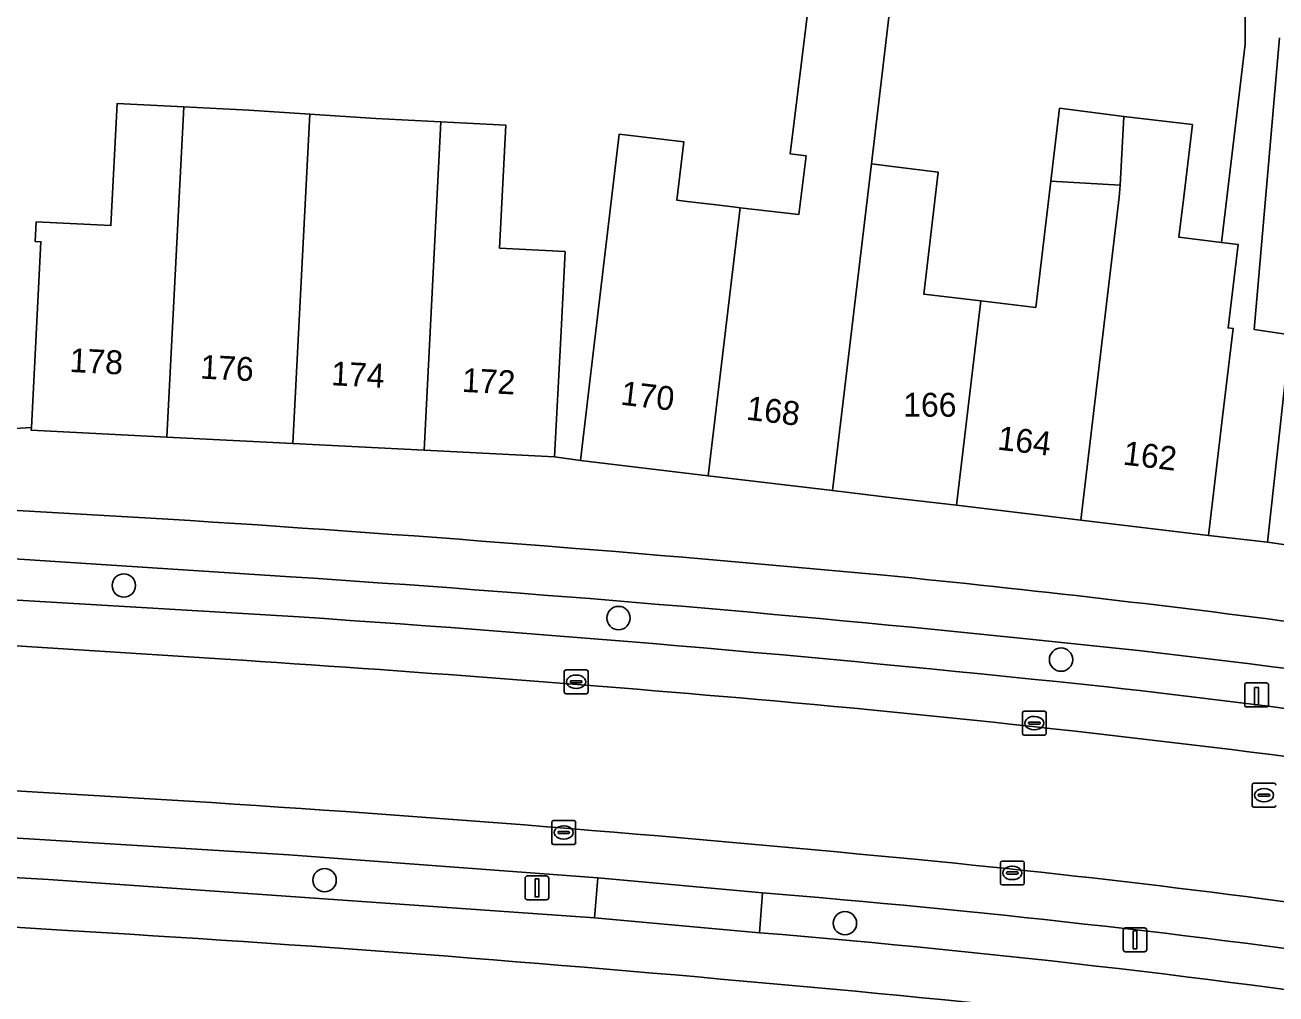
# Model space of a CAD drawing. Extents: x 158086 to 159499, y 382904 to 383981.
# Drawn here: x 158463.5 to 158516, y 383161.2 to 383201.8 of the extents above; entities that cross this region are included whole.
import ezdxf

# ---------------------------------------------------------------- set-up
doc = ezdxf.new("R2010")
doc.units = 0
for name, color, linetype in [('IMGEO_Berm_open', 7, 'Continuous'), ('IMGEO_Boom', 7, 'Continuous'), ('IMGEO_Erf', 7, 'Continuous'), ('IMGEO_Fietspad_gesloten', 7, 'Continuous'), ('IMGEO_Kolk', 7, 'Continuous'), ('IMGEO_Laadpaal', 7, 'Continuous'), ('IMGEO_Lichtmast', 7, 'Continuous'), ('IMGEO_Pand', 7, 'Continuous'), ('IMGEO_Pand_nummerreeks', 7, 'Continuous'), ('IMGEO_Parkeervlak_open', 7, 'Continuous'), ('IMGEO_Rijbaan_lokaal_gesloten', 7, 'Continuous'), ('IMGEO_Rioolput', 7, 'Continuous'), ('IMGEO_Voetpad_open', 7, 'Continuous')]:
    doc.layers.add(name, color=color, linetype=linetype)

msp = doc.modelspace()

# ---------------------------------------------------------------- linework, layer by layer
at = {"layer": 'IMGEO_Berm_open'}
for points in [[(158417.046, 383182.047), (158416.944, 383180.404), (158475.029, 383176.971)], [(158474.658, 383178.653), (158459.444, 383179.637), (158417.046, 383182.047)], [(158375.415, 383171.065), (158464.529, 383165.969), (158487.406, 383164.364), (158487.539, 383166.035), (158474.588, 383166.996), (158454.152, 383168.258), (158411.587, 383170.678), (158411.239, 383170.841), (158410.146, 383172.145)], [(158494.434, 383165.411), (158494.317, 383163.738)]]:
    msp.add_lwpolyline(points, dxfattribs=at)
for centre, radius, start, end in [((158420.283, 382349.186), 831.247, 84.116045, 86.249358), ((158417.371, 382315.571), 863.328, 83.916067, 86.170607), ((158469.485, 382812.858), 364.977, 79.60175, 84.3374), ((158469.578, 382816.216), 359.971, 80.21006, 83.7333), ((158457.485, 382713.353), 453.565, 81.90038, 85.32732), ((158458.505, 382729.671), 435.542, 81.30664, 85.28365)]:
    msp.add_arc(centre, radius, start, end, dxfattribs=at)
at = {"layer": 'IMGEO_Boom'}
for centre in [(158467.68, 383178.286), (158488.406, 383176.924), (158506.946, 383175.18), (158476.094, 383165.94), (158497.894, 383164.137)]:
    msp.add_circle(centre, 0.489, dxfattribs=at)
at = {"layer": 'IMGEO_Erf'}
for points in [[(158462.664, 383184.842), (158463.812, 383184.91), (158464.206, 383192.687), (158463.973, 383192.698), (158464.015, 383193.53), (158467.138, 383193.368), (158467.398, 383198.481), (158470.189, 383198.339), (158472.917, 383198.201), (158475.47, 383198.034), (158478.233, 383197.854), (158480.964, 383197.715), (158483.683, 383197.577), (158483.422, 383192.421), (158486.167, 383192.281), (158485.984, 383188.674), (158485.731, 383183.68), (158486.808, 383183.527), (158487.4, 383188.492), (158487.455, 383188.955), (158488.439, 383197.198), (158491.147, 383196.875), (158490.855, 383194.429), (158491.39, 383194.365), (158492.507, 383194.231), (158493.305, 383194.136), (158493.503, 383194.112), (158495.96, 383193.827), (158496.264, 383196.286), (158495.6, 383196.368), (158496.588, 383204.401)], [(158499.959, 383203.999), (158498.998, 383195.95), (158500, 383195.827), (158501.8, 383195.605), (158501.191, 383190.498), (158503.59, 383190.212), (158505.887, 383189.938), (158506.519, 383195.232), (158506.883, 383198.281), (158509.583, 383197.941), (158512.448, 383197.599), (158512.087, 383194.567), (158511.885, 383192.875), (158513.668, 383192.662), (158514.661, 383200.975), (158514.661, 383203.522)], [(158516.092, 383201.23), (158515.042, 383189.008), (158516.543, 383188.792)]]:
    msp.add_lwpolyline(points, dxfattribs=at)
at = {"layer": 'IMGEO_Fietspad_gesloten'}
for points in [[(158469.526, 383181.066), (158375.483, 383186.486)], [(158376.349, 383184.334), (158410.542, 383182.413), (158417.046, 383182.047), (158459.444, 383179.637), (158474.658, 383178.653)], [(158494.317, 383163.738), (158487.406, 383164.364), (158464.529, 383165.969), (158375.415, 383171.065)], [(158370.178, 383169.324), (158378.105, 383168.807), (158454.083, 383164.551), (158465.081, 383163.845)]]:
    msp.add_lwpolyline(points, dxfattribs=at)
for centre, radius, start, end in [((158406.565, 382183.277), 999.774, 84.66404, 86.389368), ((158420.283, 382349.186), 831.247, 84.116045, 86.249358), ((158447.057, 382646.807), 534.493, 80.40204, 84.36504), ((158469.485, 382812.858), 364.977, 79.60175, 84.3374), ((158412.807, 382271.53), 893.845, 84.690008, 86.647292), ((158458.505, 382729.671), 435.542, 81.30664, 85.28365), ((158456.169, 382708.035), 455.208, 81.25517, 85.0399)]:
    msp.add_arc(centre, radius, start, end, dxfattribs=at)
at = {"layer": 'IMGEO_Kolk'}
for p, q in [((158486.207, 383174.754), (158487.059, 383174.754)), ((158486.132, 383173.828), (158486.132, 383174.68)), ((158486.391, 383174.248), (158486.391, 383174.26)), ((158486.829, 383174.211), (158486.431, 383174.211)), ((158486.434, 383174.297), (158486.832, 383174.297)), ((158486.62, 383174.534), (158486.645, 383174.534)), ((158486.875, 383174.26), (158486.875, 383174.248)), ((158487.133, 383174.68), (158487.133, 383173.828)), ((158487.059, 383173.754), (158486.207, 383173.754)), ((158486.643, 383173.974), (158486.618, 383173.974)), ((158505.326, 383172.095), (158505.326, 383172.947)), ((158505.401, 383173.021), (158506.253, 383173.021)), ((158505.814, 383172.801), (158505.839, 383172.801)), ((158506.327, 383172.947), (158506.327, 383172.095)), ((158505.585, 383172.515), (158505.585, 383172.527)), ((158506.023, 383172.478), (158505.625, 383172.478)), ((158505.628, 383172.564), (158506.026, 383172.564)), ((158505.837, 383172.241), (158505.812, 383172.241)), ((158506.069, 383172.527), (158506.069, 383172.515)), ((158506.253, 383172.021), (158505.401, 383172.021)), ((158485.61, 383167.511), (158485.61, 383168.363)), ((158485.685, 383168.437), (158486.537, 383168.437)), ((158485.869, 383167.931), (158485.869, 383167.943)), ((158485.912, 383167.98), (158486.31, 383167.98)), ((158486.098, 383168.217), (158486.123, 383168.217)), ((158486.353, 383167.943), (158486.353, 383167.931)), ((158486.611, 383168.363), (158486.611, 383167.511)), ((158486.537, 383167.437), (158485.685, 383167.437)), ((158486.307, 383167.894), (158485.909, 383167.894)), ((158486.121, 383167.657), (158486.096, 383167.657)), ((158504.403, 383165.816), (158504.403, 383166.668)), ((158504.478, 383166.742), (158505.33, 383166.742)), ((158504.891, 383166.522), (158504.916, 383166.522)), ((158505.404, 383166.668), (158505.404, 383165.816)), ((158504.662, 383166.236), (158504.662, 383166.248)), ((158505.1, 383166.199), (158504.702, 383166.199)), ((158504.705, 383166.285), (158505.103, 383166.285)), ((158504.914, 383165.962), (158504.889, 383165.962)), ((158505.146, 383166.248), (158505.146, 383166.236)), ((158505.33, 383165.742), (158504.478, 383165.742))]:
    msp.add_line(p, q, dxfattribs=at)
for points in [[(158486.207, 383174.754), (158487.059, 383174.754)], [(158486.132, 383173.828), (158486.132, 383174.68)], [(158487.133, 383174.68), (158487.133, 383173.828)], [(158487.059, 383173.754), (158486.207, 383173.754)], [(158505.326, 383172.095), (158505.326, 383172.947)], [(158505.401, 383173.021), (158506.253, 383173.021)], [(158506.327, 383172.947), (158506.327, 383172.095)], [(158506.253, 383172.021), (158505.401, 383172.021)], [(158485.61, 383167.511), (158485.61, 383168.363)], [(158485.685, 383168.437), (158486.537, 383168.437)], [(158486.611, 383168.363), (158486.611, 383167.511)], [(158486.537, 383167.437), (158485.685, 383167.437)], [(158504.403, 383165.816), (158504.403, 383166.668)], [(158504.478, 383166.742), (158505.33, 383166.742)], [(158505.404, 383166.668), (158505.404, 383165.816)], [(158505.33, 383165.742), (158504.478, 383165.742)]]:
    msp.add_lwpolyline(points, dxfattribs=at)
for centre, radius, start, end in [((158486.209, 383174.678), 0.0765, 91.552, 178.448), ((158486.209, 383174.678), 0.0765, 91.552, 178.448), ((158487.057, 383174.678), 0.0765, 1.552, 88.448), ((158487.057, 383174.678), 0.0765, 1.552, 88.448), ((158486.431, 383174.257), 0.0403, 85.8775, 175.7526), ((158486.428, 383174.247), 0.0366, 178.938, 274.7102), ((158486.832, 383174.254), 0.043, 264.8664, 352.4533), ((158486.836, 383174.259), 0.0386, 1.7309, 96.639), ((158486.209, 383173.83), 0.0765, 181.552, 268.448), ((158486.209, 383173.83), 0.0765, 181.552, 268.448), ((158487.057, 383173.83), 0.0765, 271.552, 358.448), ((158487.057, 383173.83), 0.0765, 271.552, 358.448), ((158505.403, 383172.945), 0.0765, 91.552, 178.448), ((158505.403, 383172.945), 0.0765, 91.552, 178.448), ((158506.251, 383172.945), 0.0765, 1.552, 88.448), ((158506.251, 383172.945), 0.0765, 1.552, 88.448), ((158505.625, 383172.524), 0.0403, 85.8775, 175.7526), ((158505.622, 383172.514), 0.0366, 178.938, 274.7102), ((158506.026, 383172.521), 0.043, 264.8664, 352.4533), ((158506.03, 383172.526), 0.0386, 1.7309, 96.639), ((158505.403, 383172.097), 0.0765, 181.552, 268.448), ((158505.403, 383172.097), 0.0765, 181.552, 268.448), ((158506.251, 383172.097), 0.0765, 271.552, 358.448), ((158506.251, 383172.097), 0.0765, 271.552, 358.448), ((158485.687, 383168.361), 0.0765, 91.552, 178.448), ((158485.687, 383168.361), 0.0765, 91.552, 178.448), ((158485.909, 383167.94), 0.0403, 85.8775, 175.7526), ((158485.906, 383167.93), 0.0366, 178.938, 274.7102), ((158486.31, 383167.937), 0.043, 264.8664, 352.4533), ((158486.314, 383167.942), 0.0386, 1.7309, 96.639), ((158486.535, 383168.361), 0.0765, 1.552, 88.448), ((158486.535, 383168.361), 0.0765, 1.552, 88.448), ((158485.687, 383167.513), 0.0765, 181.552, 268.448), ((158485.687, 383167.513), 0.0765, 181.552, 268.448), ((158486.535, 383167.513), 0.0765, 271.552, 358.448), ((158486.535, 383167.513), 0.0765, 271.552, 358.448), ((158504.48, 383166.666), 0.0765, 91.552, 178.448), ((158504.48, 383166.666), 0.0765, 91.552, 178.448), ((158505.328, 383166.666), 0.0765, 1.552, 88.448), ((158505.328, 383166.666), 0.0765, 1.552, 88.448), ((158504.702, 383166.245), 0.0403, 85.8775, 175.7526), ((158504.699, 383166.235), 0.0366, 178.938, 274.7102), ((158505.103, 383166.242), 0.043, 264.8664, 352.4533), ((158505.107, 383166.247), 0.0386, 1.7309, 96.639), ((158504.48, 383165.818), 0.0765, 181.552, 268.448), ((158504.48, 383165.818), 0.0765, 181.552, 268.448), ((158505.328, 383165.818), 0.0765, 271.552, 358.448), ((158505.328, 383165.818), 0.0765, 271.552, 358.448)]:
    msp.add_arc(centre, radius, start, end, dxfattribs=at)
for centre, major_axis, ratio, start_param, end_param in [((158486.619, 383174.254), (-0.387, 0.002), 0.722429, 4.712389, 7.853982), ((158486.644, 383174.254), (-0.39, 0.002), 0.717154, 1.570796, 4.712389), ((158505.813, 383172.521), (-0.387, 0.002), 0.722429, 4.712389, 7.853982), ((158505.838, 383172.521), (-0.39, 0.002), 0.717154, 1.570796, 4.712389), ((158486.097, 383167.937), (-0.387, 0.002), 0.722429, 4.712389, 7.853982), ((158486.122, 383167.937), (-0.39, 0.002), 0.717154, 1.570796, 4.712389), ((158504.89, 383166.242), (-0.387, 0.002), 0.722429, 4.712389, 7.853982), ((158504.915, 383166.242), (-0.39, 0.002), 0.717154, 1.570796, 4.712389)]:
    msp.add_ellipse(centre, major_axis=major_axis, ratio=ratio, start_param=start_param, end_param=end_param, dxfattribs=at)
at = {"layer": 'IMGEO_Laadpaal'}
for p, q in [((158514.639, 383174.118), (158514.639, 383173.277)), ((158514.639, 383174.118), (158514.639, 383173.277)), ((158515.555, 383174.202), (158514.714, 383174.202)), ((158515.555, 383174.202), (158514.714, 383174.202)), ((158515.639, 383173.286), (158515.639, 383174.127)), ((158515.639, 383173.286), (158515.639, 383174.127)), ((158514.723, 383173.202), (158515.564, 383173.202)), ((158514.723, 383173.202), (158515.564, 383173.202))]:
    msp.add_line(p, q, dxfattribs=at)
msp.add_lwpolyline([(158515.054, 383174.015), (158515.214, 383174.015), (158515.214, 383173.282), (158515.054, 383173.282), (158515.054, 383174.015)], dxfattribs=at)
for centre, start, end in [((158514.717, 383174.124), 92.4484, 184.2845), ((158514.717, 383174.124), 92.4484, 184.2845), ((158515.561, 383174.124), 2.4484, 94.2845), ((158515.561, 383174.124), 2.4484, 94.2845), ((158514.717, 383173.28), 182.4484, 274.2845), ((158514.717, 383173.28), 182.4484, 274.2845), ((158515.561, 383173.28), 272.4484, 4.2845), ((158515.561, 383173.28), 272.4484, 4.2845)]:
    msp.add_arc(centre, 0.0779, start, end, dxfattribs=at)
at = {"layer": 'IMGEO_Lichtmast'}
for p, q in [((158484.492, 383165.216), (158484.492, 383166.016)), ((158484.492, 383166.016), (158484.492, 383165.216)), ((158484.592, 383166.116), (158485.382, 383166.116)), ((158485.382, 383166.116), (158484.592, 383166.116)), ((158485.482, 383166.016), (158485.482, 383165.216)), ((158485.482, 383165.216), (158485.482, 383166.016)), ((158485.382, 383165.116), (158484.592, 383165.116)), ((158484.592, 383165.116), (158485.382, 383165.116)), ((158509.548, 383163.041), (158509.548, 383163.841)), ((158509.548, 383163.841), (158509.548, 383163.041)), ((158509.648, 383163.941), (158510.438, 383163.941)), ((158510.438, 383163.941), (158509.648, 383163.941)), ((158510.538, 383163.841), (158510.538, 383163.041)), ((158510.538, 383163.041), (158510.538, 383163.841)), ((158510.438, 383162.941), (158509.648, 383162.941)), ((158509.648, 383162.941), (158510.438, 383162.941))]:
    msp.add_line(p, q, dxfattribs=at)
for points in [[(158484.912, 383165.991), (158485.062, 383165.991), (158485.062, 383165.241), (158484.912, 383165.241), (158484.912, 383165.991)], [(158509.968, 383163.816), (158510.118, 383163.816), (158510.118, 383163.066), (158509.968, 383163.066), (158509.968, 383163.816)]]:
    msp.add_lwpolyline(points, dxfattribs=at)
for centre, start, end in [((158484.592, 383166.016), 90, 180), ((158484.592, 383166.016), 90, 180), ((158485.382, 383166.016), 0, 90), ((158485.382, 383166.016), 360, 90), ((158484.592, 383165.216), 180, 270), ((158484.592, 383165.216), 180, 270), ((158485.382, 383165.216), 270, 0), ((158485.382, 383165.216), 270, 0), ((158509.648, 383163.841), 90, 180), ((158509.648, 383163.841), 90, 180), ((158510.438, 383163.841), 0, 90), ((158510.438, 383163.841), 360, 90), ((158509.648, 383163.041), 180, 270), ((158509.648, 383163.041), 180, 270), ((158510.438, 383163.041), 270, 0), ((158510.438, 383163.041), 270, 0)]:
    msp.add_arc(centre, 0.1, start, end, dxfattribs=at)
at = {"layer": 'IMGEO_Pand'}
for points in [[(158498.998, 383195.95), (158499.959, 383203.999), (158496.588, 383204.401), (158495.6, 383196.368), (158496.264, 383196.286), (158495.96, 383193.827), (158493.503, 383194.112), (158492.162, 383182.888), (158497.365, 383182.267)], [(158469.486, 383184.505), (158470.189, 383198.339), (158467.398, 383198.481), (158467.138, 383193.368), (158464.015, 383193.53), (158463.973, 383192.698), (158464.206, 383192.687), (158463.812, 383184.91), (158463.806, 383184.793)], [(158475.47, 383198.034), (158472.917, 383198.201), (158470.189, 383198.339), (158469.486, 383184.505), (158474.768, 383184.237), (158475.209, 383192.907)], [(158480.964, 383197.715), (158478.233, 383197.854), (158475.47, 383198.034), (158475.209, 383192.907), (158474.768, 383184.237), (158480.268, 383183.957)], [(158509.583, 383197.941), (158506.883, 383198.281), (158506.519, 383195.232), (158509.416, 383195.064)], [(158514.363, 383192.579), (158513.668, 383192.662), (158511.885, 383192.875), (158512.087, 383194.567), (158512.448, 383197.599), (158509.583, 383197.941), (158509.416, 383195.064), (158509.386, 383194.553), (158507.771, 383181.026), (158513.123, 383180.387), (158513.716, 383185.352), (158514.158, 383189.052), (158513.945, 383189.077)], [(158480.268, 383183.957), (158485.731, 383183.68), (158485.984, 383188.674), (158486.167, 383192.281), (158483.422, 383192.421), (158483.683, 383197.577), (158480.964, 383197.715)], [(158493.503, 383194.112), (158493.305, 383194.136), (158492.507, 383194.231), (158491.39, 383194.365), (158490.855, 383194.429), (158491.147, 383196.875), (158488.439, 383197.198), (158487.455, 383188.955), (158487.4, 383188.492), (158486.808, 383183.527), (158492.162, 383182.888)], [(158502.568, 383181.647), (158503.59, 383190.212), (158501.191, 383190.498), (158501.8, 383195.605), (158500, 383195.827), (158498.998, 383195.95), (158497.365, 383182.267), (158500, 383181.953)], [(158509.416, 383195.064), (158506.519, 383195.232), (158505.887, 383189.938), (158503.59, 383190.212), (158502.568, 383181.647), (158507.771, 383181.026), (158509.386, 383194.553)], [(158523.52, 383192.936), (158523.51, 383193.183), (158522.91, 383193.269), (158520.056, 383193.68), (158519.297, 383188.396), (158516.543, 383188.792), (158516.139, 383185.067), (158515.601, 383180.096), (158521.552, 383179.24)]]:
    msp.add_lwpolyline(points, close=True, dxfattribs=at)
at = {"layer": 'IMGEO_Parkeervlak_open'}
for points in [[(158475.029, 383176.971), (158416.944, 383180.404)], [(158409.185, 383178.843), (158459.655, 383175.987), (158471.933, 383175.202)], [(158470.425, 383169.248), (158432.081, 383171.528), (158408.915, 383172.819)], [(158410.146, 383172.145), (158411.239, 383170.841), (158411.587, 383170.678), (158454.152, 383168.258), (158474.588, 383166.996), (158487.539, 383166.035), (158494.434, 383165.411)]]:
    msp.add_lwpolyline(points, dxfattribs=at)
for centre, radius, start, end in [((158417.371, 382315.571), 863.328, 83.916067, 86.170607), ((158404.768, 382140.077), 1037.302, 85.012992, 86.28749), ((158469.578, 382816.216), 359.971, 80.21006, 83.7333), ((158444.114, 382606.228), 569.497, 82.1848, 84.87968), ((158414.964, 382285.753), 885.234, 84.463921, 86.408013), ((158458.697, 382730.083), 438.758, 81.53838, 84.55053), ((158457.485, 382713.353), 453.565, 81.90038, 85.32732)]:
    msp.add_arc(centre, radius, start, end, dxfattribs=at)
at = {"layer": 'IMGEO_Rijbaan_lokaal_gesloten'}
msp.add_lwpolyline([(158471.933, 383175.202), (158459.655, 383175.987), (158409.185, 383178.843), (158409, 383178.829), (158408.705, 383172.834), (158408.915, 383172.819), (158432.081, 383171.528), (158470.425, 383169.248)], dxfattribs=at)
for centre, radius, start, end in [((158404.768, 382140.077), 1037.302, 85.012992, 86.28749), ((158444.114, 382606.228), 569.497, 82.1848, 84.87968), ((158414.964, 382285.753), 885.234, 84.463921, 86.408013), ((158458.697, 382730.083), 438.758, 81.53838, 84.55053)]:
    msp.add_arc(centre, radius, start, end, dxfattribs=at)
at = {"layer": 'IMGEO_Rioolput'}
for p, q in [((158514.949, 383169.075), (158514.949, 383169.927)), ((158515.024, 383170.001), (158515.876, 383170.001)), ((158515.208, 383169.495), (158515.208, 383169.507)), ((158515.251, 383169.544), (158515.649, 383169.544)), ((158515.437, 383169.781), (158515.462, 383169.781)), ((158515.692, 383169.507), (158515.692, 383169.495)), ((158515.876, 383169.001), (158515.024, 383169.001)), ((158515.646, 383169.458), (158515.248, 383169.458)), ((158515.46, 383169.221), (158515.435, 383169.221))]:
    msp.add_line(p, q, dxfattribs=at)
for points in [[(158514.949, 383169.075), (158514.949, 383169.927)], [(158515.024, 383170.001), (158515.876, 383170.001)], [(158515.876, 383169.001), (158515.024, 383169.001)]]:
    msp.add_lwpolyline(points, dxfattribs=at)
for centre, radius, start, end in [((158515.026, 383169.925), 0.0765, 91.552, 178.448), ((158515.026, 383169.925), 0.0765, 91.552, 178.448), ((158515.248, 383169.504), 0.0403, 85.8775, 175.7526), ((158515.245, 383169.494), 0.0366, 178.938, 274.7102), ((158515.649, 383169.501), 0.043, 264.8664, 352.4533), ((158515.653, 383169.506), 0.0386, 1.7309, 96.639), ((158515.874, 383169.925), 0.0765, 1.552, 88.448), ((158515.874, 383169.925), 0.0765, 1.552, 88.448), ((158515.026, 383169.077), 0.0765, 181.552, 268.448), ((158515.026, 383169.077), 0.0765, 181.552, 268.448), ((158515.874, 383169.077), 0.0765, 271.552, 358.448), ((158515.874, 383169.077), 0.0765, 271.552, 358.448)]:
    msp.add_arc(centre, radius, start, end, dxfattribs=at)
for centre, major_axis, ratio, start_param, end_param in [((158515.436, 383169.501), (-0.387, 0.002), 0.722429, 4.712389, 7.853982), ((158515.461, 383169.501), (-0.39, 0.002), 0.717154, 1.570796, 4.712389)]:
    msp.add_ellipse(centre, major_axis=major_axis, ratio=ratio, start_param=start_param, end_param=end_param, dxfattribs=at)
at = {"layer": 'IMGEO_Voetpad_open'}
for points in [[(158453.059, 383218.568), (158472.459, 383216.343), (158476.743, 383215.82), (158482.14, 383215.162), (158482.161, 383215.359), (158490.19, 383214.519), (158490.175, 383214.383), (158494.294, 383213.952), (158498.639, 383213.669), (158500.659, 383213.539), (158505.975, 383213.474), (158510.43, 383213.37), (158510.44, 383212.502), (158514.566, 383212.546), (158514.661, 383203.522), (158514.661, 383200.975), (158513.668, 383192.662), (158514.363, 383192.579), (158513.945, 383189.077), (158514.158, 383189.052), (158513.716, 383185.352), (158513.123, 383180.387), (158515.601, 383180.096), (158516.139, 383185.067)], [(158516.543, 383188.792), (158515.042, 383189.008), (158516.092, 383201.23)], [(158492.162, 383182.888), (158486.808, 383183.527), (158485.731, 383183.68), (158480.268, 383183.957), (158474.768, 383184.237), (158469.486, 383184.505), (158463.806, 383184.793), (158463.812, 383184.91), (158462.664, 383184.842), (158456.951, 383185.132), (158451.295, 383185.419), (158445.855, 383185.695), (158440.343, 383185.975), (158439.344, 383186.025), (158433.629, 383186.315), (158428.138, 383186.594), (158422.502, 383186.88), (158417.034, 383187.157), (158400.444, 383187.871), (158394.755, 383188.135)], [(158375.483, 383186.486), (158469.526, 383181.066)], [(158548.693, 383174.619), (158542.142, 383175.756), (158535.692, 383176.93), (158529.247, 383178.103), (158527.506, 383178.384), (158521.552, 383179.24), (158515.601, 383180.096), (158513.123, 383180.387), (158507.771, 383181.026), (158502.568, 383181.647), (158500, 383181.953), (158497.365, 383182.267), (158492.162, 383182.888)], [(158465.081, 383163.845), (158454.083, 383164.551), (158378.105, 383168.807), (158370.178, 383169.324)]]:
    msp.add_lwpolyline(points, dxfattribs=at)
msp.add_lwpolyline([(158487.406, 383164.364), (158494.317, 383163.738), (158494.434, 383165.411), (158487.539, 383166.035)], close=True, dxfattribs=at)
for centre, radius, start, end in [((158406.565, 382183.277), 999.774, 84.66404, 86.389368), ((158447.057, 382646.807), 534.493, 80.40204, 84.36504), ((158412.807, 382271.53), 893.845, 84.690008, 86.647292), ((158456.169, 382708.035), 455.208, 81.25517, 85.0399)]:
    msp.add_arc(centre, radius, start, end, dxfattribs=at)

# ---------------------------------------------------------------- texts
at = {"layer": 'IMGEO_Pand_nummerreeks'}
for s, rotation, p in [('178', 357.0939, (158465.393, 383187.236)), ('176', 357.0951, (158470.87, 383186.958)), ('174', 357.0951, (158476.351, 383186.68)), ('172', 357.0939, (158481.83, 383186.401)), ('170', 353.1933, (158488.464, 383185.868)), ('168', 353.1933, (158493.727, 383185.24)), ('164', 353.1933, (158504.249, 383183.985)), ('162', 353.1933, (158509.51, 383183.357))]:
    msp.add_text(s, height=1, rotation=rotation, dxfattribs=at).set_placement(p)
msp.add_text('166', height=1, dxfattribs=at).set_placement((158500.334, 383185.36))

doc.saveas('drawing.dxf')
